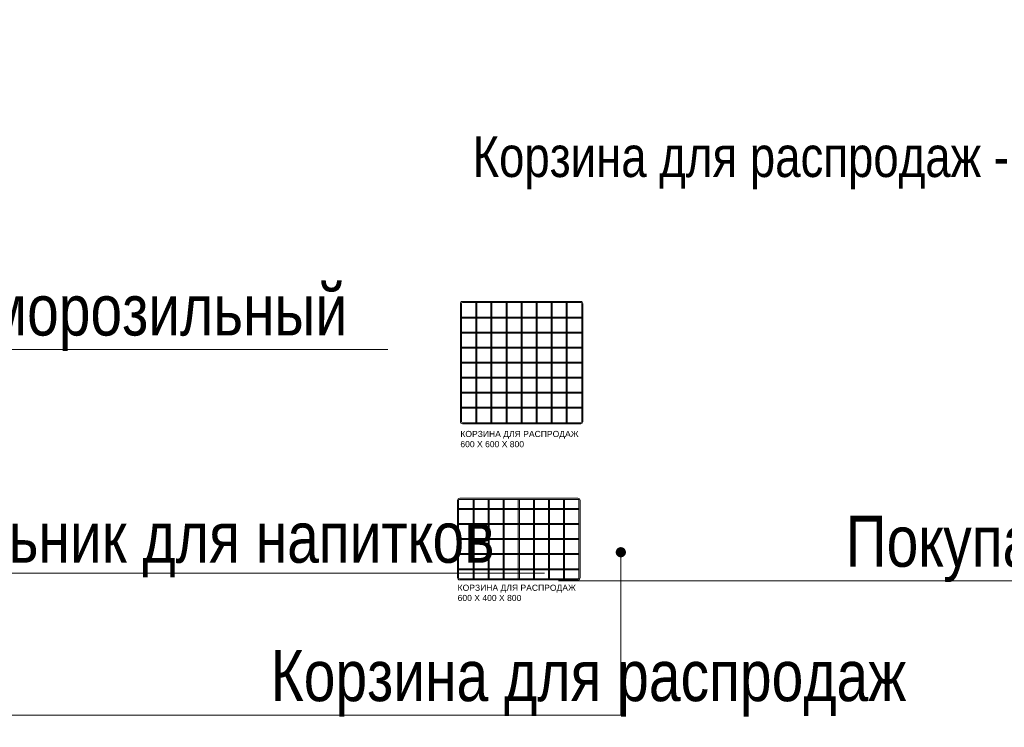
# Model space of a CAD drawing. Header units: millimetres. Extents: x -57464382 to 30606835, y -92609 to 65084.
# Tile 649 of 656: x -33819 to -28991, y 37145 to 40615. Entities that reach past the tile are written whole.
import ezdxf
from ezdxf import colors
from ezdxf.entities.mleader import LeaderData, LeaderLine
from ezdxf.math import Vec2, Vec3

# ---------------------------------------------------------------- set-up
doc = ezdxf.new("R2010")
doc.units = ezdxf.units.MM
doc.layers.get('0').update_dxf_attribs({"lineweight": 0})
doc.layers.add('09_АР_Мебель', color=4, linetype='Continuous', lineweight=9)
doc.layers.add('17_АР_Текст', color=235, linetype='Continuous', lineweight=0)
doc.styles.add('_ТЕКСТОВЫЙ', font='arial.ttf', dxfattribs={"width": 0.8})
doc.styles.get("Standard").update_dxf_attribs({"font": 'arial.ttf'})

# ---------------------------------------------------------------- blocks, each defined once
blk = doc.blocks.new('_Dot')
at = {"color": 0, "linetype": 'ByBlock', "lineweight": -2}
blk.add_line((-0.5, 0), (-1, 0), dxfattribs=at)
at = {"color": 0, "linetype": 'ByBlock', "const_width": 0.5}
blk.add_lwpolyline([(-0.25, 0, 1), (0.25, 0, 1)], format="xyb", close=True, dxfattribs=at)
blk = doc.blocks.new('Корзина для распродаж 600х400х800')
at = {"layer": '09_АР_Мебель'}
for p, q in [((10, 0), (590, 0)), ((0, -390), (0, -10)), ((5, -390), (5, -10)), ((10, -5), (590, -5)), ((76.25, -395), (76.25, -5)), ((81.25, -395), (81.25, -5)), ((150, -50), (150, -5)), ((155, -50), (155, -5)), ((223.75, -5), (223.75, -395)), ((228.75, -5), (228.75, -395)), ((297.5, -50), (297.5, -5)), ((302.5, -50), (302.5, -5)), ((371.25, -5), (371.25, -395)), ((376.25, -5), (376.25, -395)), ((445, -50), (445, -5)), ((450, -50), (450, -5)), ((518.75, -395), (518.75, -5)), ((523.75, -395), (523.75, -5)), ((595, -10), (595, -390)), ((600, -10), (600, -390)), ((5, -50), (76.25, -50)), ((5, -55), (76.25, -55)), ((81.25, -50), (223.75, -50)), ((81.25, -55), (223.75, -55)), ((150, -123.75), (150, -55)), ((155, -123.75), (155, -55)), ((228.75, -50), (371.25, -50)), ((228.75, -55), (371.25, -55)), ((297.5, -123.75), (297.5, -55)), ((302.5, -123.75), (302.5, -55)), ((376.25, -50), (518.75, -50)), ((376.25, -55), (518.75, -55)), ((445, -123.75), (445, -55)), ((450, -123.75), (450, -55)), ((523.75, -50), (595, -50)), ((523.75, -55), (595, -55)), ((76.25, -123.75), (5, -123.75)), ((76.25, -128.75), (5, -128.75)), ((223.75, -123.75), (81.25, -123.75)), ((223.75, -128.75), (81.25, -128.75)), ((150, -197.5), (150, -128.75)), ((155, -197.5), (155, -128.75)), ((371.25, -123.75), (228.75, -123.75)), ((371.25, -128.75), (228.75, -128.75)), ((297.5, -197.5), (297.5, -128.75)), ((302.5, -197.5), (302.5, -128.75)), ((518.75, -123.75), (376.25, -123.75)), ((518.75, -128.75), (376.25, -128.75)), ((445, -197.5), (445, -128.75)), ((450, -197.5), (450, -128.75)), ((595, -123.75), (523.75, -123.75)), ((595, -128.75), (523.75, -128.75)), ((5, -197.5), (76.25, -197.5)), ((5, -202.5), (76.25, -202.5)), ((81.25, -197.5), (223.75, -197.5)), ((81.25, -202.5), (223.75, -202.5)), ((150, -271.25), (150, -202.5)), ((155, -271.25), (155, -202.5)), ((228.75, -197.5), (371.25, -197.5)), ((228.75, -202.5), (371.25, -202.5)), ((297.5, -271.25), (297.5, -202.5)), ((302.5, -271.25), (302.5, -202.5)), ((376.25, -197.5), (518.75, -197.5)), ((376.25, -202.5), (518.75, -202.5)), ((445, -271.25), (445, -202.5)), ((450, -271.25), (450, -202.5)), ((523.75, -197.5), (595, -197.5)), ((523.75, -202.5), (595, -202.5)), ((76.25, -271.25), (5, -271.25)), ((76.25, -276.25), (5, -276.25)), ((223.75, -271.25), (81.25, -271.25)), ((223.75, -276.25), (81.25, -276.25)), ((150, -345), (150, -276.25)), ((155, -345), (155, -276.25)), ((371.25, -271.25), (228.75, -271.25)), ((371.25, -276.25), (228.75, -276.25)), ((297.5, -345), (297.5, -276.25)), ((302.5, -345), (302.5, -276.25)), ((518.75, -271.25), (376.25, -271.25)), ((518.75, -276.25), (376.25, -276.25)), ((445, -345), (445, -276.25)), ((450, -345), (450, -276.25)), ((595, -271.25), (523.75, -271.25)), ((595, -276.25), (523.75, -276.25)), ((5, -345), (76.25, -345)), ((5, -350), (76.25, -350)), ((81.25, -345), (223.75, -345)), ((81.25, -350), (223.75, -350)), ((150, -395), (150, -350)), ((155, -395), (155, -350)), ((228.75, -345), (371.25, -345)), ((228.75, -350), (371.25, -350)), ((297.5, -395), (297.5, -350)), ((302.5, -395), (302.5, -350)), ((376.25, -345), (518.75, -345)), ((376.25, -350), (518.75, -350)), ((445, -395), (445, -350)), ((450, -395), (450, -350)), ((523.75, -345), (595, -345)), ((523.75, -350), (595, -350)), ((590, -395), (10, -395)), ((590, -400), (10, -400))]:
    blk.add_line(p, q, dxfattribs=at)
for centre, radius, start, end in [((10, -10), 10, 90, 180), ((590, -10), 10, 0, 90), ((10, -10), 5, 90, 180), ((590, -10), 5, 0, 90), ((10, -390), 10, 180, 270), ((10, -390), 5, 180, 270), ((590, -390), 10, 270, 0), ((590, -390), 5, 270, 0)]:
    blk.add_arc(centre, radius, start, end, dxfattribs=at)
at = {"flags": 1}
for tag, p in [('КОД_ОБОРУДОВАНИЯ', (250.22, 68.32)), ('ДОП_ИНФОРМАЦИЯ', (250.22, 16.17)), ('ДОГОВОР', (622.33, -22.07))]:
    blk.add_attdef(tag, p, '', height=25, dxfattribs=at)
at = {"layer": '09_АР_Мебель', "insert": (0, -423.59), "char_height": 30, "attachment_point": 1}
blk.add_mtext_dynamic_manual_height_columns('КОРЗИНА ДЛЯ РАСПРОДАЖ\\P600 Х 400 Х 800', width=615, gutter_width=12.5, heights=[0], dxfattribs=at)
blk = doc.blocks.new('*U108')
blk.add_blockref('Корзина для распродаж 600х400х800', (0, 0))
blk = doc.blocks.new('Корзина для распродаж 600х600х800')
at = {"layer": '09_АР_Мебель'}
for p, q in [((10, 0), (590, 0)), ((0, -590), (0, -10)), ((5, -590), (5, -10)), ((10, -5), (590, -5)), ((76.25, -595), (76.25, -5)), ((81.25, -595), (81.25, -5)), ((150, -76.25), (150, -5)), ((155, -76.25), (155, -5)), ((223.75, -5), (223.75, -595)), ((228.75, -5), (228.75, -595)), ((297.5, -76.25), (297.5, -5)), ((302.5, -76.25), (302.5, -5)), ((371.25, -5), (371.25, -595)), ((376.25, -5), (376.25, -595)), ((445, -76.25), (445, -5)), ((450, -76.25), (450, -5)), ((518.75, -595), (518.75, -5)), ((523.75, -595), (523.75, -5)), ((595, -10), (595, -590)), ((600, -10), (600, -590)), ((5, -76.25), (76.25, -76.25)), ((5, -81.25), (76.25, -81.25)), ((81.25, -76.25), (223.75, -76.25)), ((81.25, -81.25), (223.75, -81.25)), ((150, -150), (150, -81.25)), ((155, -150), (155, -81.25)), ((228.75, -76.25), (371.25, -76.25)), ((228.75, -81.25), (371.25, -81.25)), ((297.5, -150), (297.5, -81.25)), ((302.5, -150), (302.5, -81.25)), ((376.25, -76.25), (518.75, -76.25)), ((376.25, -81.25), (518.75, -81.25)), ((445, -150), (445, -81.25)), ((450, -150), (450, -81.25)), ((523.75, -76.25), (595, -76.25)), ((523.75, -81.25), (595, -81.25)), ((5, -150), (76.25, -150)), ((5, -155), (76.25, -155)), ((81.25, -150), (223.75, -150)), ((81.25, -155), (223.75, -155)), ((150, -223.75), (150, -155)), ((155, -223.75), (155, -155)), ((228.75, -150), (371.25, -150)), ((228.75, -155), (371.25, -155)), ((297.5, -223.75), (297.5, -155)), ((302.5, -223.75), (302.5, -155)), ((376.25, -150), (518.75, -150)), ((376.25, -155), (518.75, -155)), ((445, -223.75), (445, -155)), ((450, -223.75), (450, -155)), ((523.75, -150), (595, -150)), ((523.75, -155), (595, -155)), ((76.25, -223.75), (5, -223.75)), ((76.25, -228.75), (5, -228.75)), ((223.75, -223.75), (81.25, -223.75)), ((223.75, -228.75), (81.25, -228.75)), ((150, -297.5), (150, -228.75)), ((155, -297.5), (155, -228.75)), ((371.25, -223.75), (228.75, -223.75)), ((371.25, -228.75), (228.75, -228.75)), ((297.5, -297.5), (297.5, -228.75)), ((302.5, -297.5), (302.5, -228.75)), ((518.75, -223.75), (376.25, -223.75)), ((518.75, -228.75), (376.25, -228.75)), ((445, -297.5), (445, -228.75)), ((450, -297.5), (450, -228.75)), ((595, -223.75), (523.75, -223.75)), ((595, -228.75), (523.75, -228.75)), ((5, -297.5), (76.25, -297.5)), ((5, -302.5), (76.25, -302.5)), ((81.25, -297.5), (223.75, -297.5)), ((81.25, -302.5), (223.75, -302.5)), ((150, -371.25), (150, -302.5)), ((155, -371.25), (155, -302.5)), ((228.75, -297.5), (371.25, -297.5)), ((228.75, -302.5), (371.25, -302.5)), ((297.5, -371.25), (297.5, -302.5)), ((302.5, -371.25), (302.5, -302.5)), ((376.25, -297.5), (518.75, -297.5)), ((376.25, -302.5), (518.75, -302.5)), ((445, -371.25), (445, -302.5)), ((450, -371.25), (450, -302.5)), ((523.75, -297.5), (595, -297.5)), ((523.75, -302.5), (595, -302.5)), ((76.25, -371.25), (5, -371.25)), ((76.25, -376.25), (5, -376.25)), ((223.75, -371.25), (81.25, -371.25)), ((223.75, -376.25), (81.25, -376.25)), ((150, -445), (150, -376.25)), ((155, -445), (155, -376.25)), ((371.25, -371.25), (228.75, -371.25)), ((371.25, -376.25), (228.75, -376.25)), ((297.5, -445), (297.5, -376.25)), ((302.5, -445), (302.5, -376.25)), ((518.75, -371.25), (376.25, -371.25)), ((518.75, -376.25), (376.25, -376.25)), ((445, -445), (445, -376.25)), ((450, -445), (450, -376.25)), ((595, -371.25), (523.75, -371.25)), ((595, -376.25), (523.75, -376.25)), ((5, -445), (76.25, -445)), ((5, -450), (76.25, -450)), ((81.25, -445), (223.75, -445)), ((81.25, -450), (223.75, -450)), ((150, -518.75), (150, -450)), ((155, -518.75), (155, -450)), ((228.75, -445), (371.25, -445)), ((228.75, -450), (371.25, -450)), ((297.5, -518.75), (297.5, -450)), ((302.5, -518.75), (302.5, -450)), ((376.25, -445), (518.75, -445)), ((376.25, -450), (518.75, -450)), ((445, -518.75), (445, -450)), ((450, -518.75), (450, -450)), ((523.75, -445), (595, -445)), ((523.75, -450), (595, -450)), ((5, -518.75), (76.25, -518.75)), ((5, -523.75), (76.25, -523.75)), ((81.25, -518.75), (223.75, -518.75)), ((81.25, -523.75), (223.75, -523.75)), ((150, -595), (150, -523.75)), ((155, -595), (155, -523.75)), ((228.75, -518.75), (371.25, -518.75)), ((228.75, -523.75), (371.25, -523.75)), ((297.5, -595), (297.5, -523.75)), ((302.5, -595), (302.5, -523.75)), ((376.25, -518.75), (518.75, -518.75)), ((376.25, -523.75), (518.75, -523.75)), ((445, -595), (445, -523.75)), ((450, -595), (450, -523.75)), ((523.75, -518.75), (595, -518.75)), ((523.75, -523.75), (595, -523.75)), ((590, -595), (10, -595)), ((590, -600), (10, -600))]:
    blk.add_line(p, q, dxfattribs=at)
for centre, radius, start, end in [((10, -10), 10, 90, 180), ((590, -10), 10, 0, 90), ((10, -10), 5, 90, 180), ((590, -10), 5, 0, 90), ((10, -590), 10, 180, 270), ((10, -590), 5, 180, 270), ((590, -590), 10, 270, 0), ((590, -590), 5, 270, 0)]:
    blk.add_arc(centre, radius, start, end, dxfattribs=at)
at = {"flags": 1}
for tag, p in [('КОД_ОБОРУДОВАНИЯ', (227.02, 99.44)), ('ДОП_ИНФОРМАЦИЯ', (227.02, 47.29)), ('ДОГОВОР', (631.26, -10))]:
    blk.add_attdef(tag, p, '', height=25, dxfattribs=at)
at = {"layer": '09_АР_Мебель', "insert": (0, -634.66), "char_height": 30, "attachment_point": 1}
blk.add_mtext_dynamic_manual_height_columns('КОРЗИНА ДЛЯ РАСПРОДАЖ\\P600 Х 600 Х 800', width=615, gutter_width=12.5, heights=[0], dxfattribs=at)
blk = doc.blocks.new('*U107')
blk.add_blockref('Корзина для распродаж 600х600х800', (0, 0))

msp = doc.modelspace()

# ---------------------------------------------------------------- block references
for name, p in [('*U107', (-31657.8, 39233.5)), ('*U108', (-31671.2, 38268.2))]:
    msp.add_blockref(name, p)

# ---------------------------------------------------------------- leaders
at = {"layer": '17_АР_Текст', "lineweight": 18}
ml = msp.add_multileader_mtext('Standard', dxfattribs=at)
ml.set_content('Клиентский зал {\\L0,0}', color=256, style='_ТЕКСТОВЫЙ')
ml.set_leader_properties(lineweight=0)
ml.set_arrow_properties(name='DOT')
ml.build(insert=Vec2(0, 0))
ml.multileader.update_dxf_attribs({"text_left_attachment_type": 6, "text_right_attachment_type": 6, "dogleg_length": 0.36, "arrow_head_size": 50, "scale": 100})
ctx = ml.context
ctx.base_point, ctx.scale, ctx.char_height, ctx.arrow_head_size, ctx.landing_gap_size, ctx.plane_origin = Vec3(-37947.6, 48659.5), 100, 250, 50, 100, Vec3(-30901.1, 52193.2)
ctx.left_attachment, ctx.right_attachment, ctx.attachment_type = 6, 6, 2
notes = []
notes.append((ctx, [(0, (0, 0, 0), (0, 0), (1, 0), 1, [])]))
ctx.mtext.insert, ctx.mtext.width, ctx.mtext.defined_height, ctx.mtext.flow_direction = Vec3(-37847.6, 48959.5), 2751.828, 815.5, 5
at = {"layer": '17_АР_Текст', "color": 1, "lineweight": 18}
ml = msp.add_multileader_mtext('Standard', dxfattribs=at)
ml.set_content('{\\C1;Карманы для бланков только в СОПС}', color=1, style='_ТЕКСТОВЫЙ')
ml.set_leader_properties(lineweight=0)
ml.set_arrow_properties(name='DOT')
ml.build(insert=Vec2(0, 0))
ml.multileader.update_dxf_attribs({"text_left_attachment_type": 6, "text_right_attachment_type": 6, "dogleg_length": 0.36, "arrow_head_size": 50, "scale": 100})
ctx = ml.context
ctx.base_point, ctx.scale, ctx.char_height, ctx.arrow_head_size, ctx.landing_gap_size, ctx.plane_origin = Vec3(-29314.5, 48068.2), 100, 100, 50, 100, Vec3(-25566.9, 52909.1)
ctx.left_attachment, ctx.right_attachment, ctx.text_align_type, ctx.attachment_type = 6, 6, 1, 2
notes.append((ctx, [(0, (0, 0, 0), (0, 0), (1, 0), 1, [])]))
ctx.mtext.insert, ctx.mtext.width, ctx.mtext.defined_height, ctx.mtext.alignment, ctx.mtext.flow_direction = Vec3(-27210.6, 48368.2), 4035.238, 815.5, 2, 5
ml = msp.add_multileader_mtext('Standard', dxfattribs=at)
ml.set_content('{\\fCalibri|b0|i0|c204|p34;\\H0.91667x;\\LКарманы для бланков\\l - СОПС, крепятся на стол МГН и стол для ЦСУ (1400 мм.);\\P\\LИнформ. Стенд А4 на 8 карманов\\l - ГОПС/СОПС, крепится по старым правилам, при отсутствии возможности крепления особенно в СОПСах (отсутствие свободного места на стене или нехватка стены по длине - размещается папка с информацией на столе МГН или столе для ЦСУ).\\P\\LРекламно_информационный стенд\\l - ГОПС/СОПС размещается в клиентском зале, также возможно размещение в тамбуре при условии хорошей освещенности и при условии открывания двери стенд будет виден более чем на 50%. Также стенд должен находиться в прямой видимости для клиентов и ничем не загораживаться.}', color=1, style='_ТЕКСТОВЫЙ')
ml.set_leader_properties(lineweight=0)
ml.set_arrow_properties(name='DOT')
ml.build(insert=Vec2(0, 0))
ml.multileader.update_dxf_attribs({"text_left_attachment_type": 6, "text_right_attachment_type": 6, "dogleg_length": 0.36, "arrow_head_size": 50, "scale": 100})
ctx = ml.context
ctx.base_point, ctx.scale, ctx.char_height, ctx.arrow_head_size, ctx.landing_gap_size, ctx.plane_origin = Vec3(-27020.9, 45459.4), 100, 100, 50, 100, Vec3(-22944.2, 54969.1)
ctx.left_attachment, ctx.right_attachment, ctx.text_align_type, ctx.attachment_type = 6, 6, 1, 2
notes.append((ctx, [(0, (0, 0, 0), (0, 0), (1, 0), 1, [])]))
ctx.mtext.insert, ctx.mtext.width, ctx.mtext.defined_height, ctx.mtext.alignment, ctx.mtext.flow_direction = Vec3(-24919.4, 45773.6), 2892.94, 2008.7, 2, 5
at = {"layer": '17_АР_Текст', "lineweight": 18}
ml = msp.add_multileader_mtext('Standard', dxfattribs=at)
ml.set_content('{\\C1;Корзина для распродаж - от 15 стеллажей}', color=256, style='_ТЕКСТОВЫЙ')
ml.set_leader_properties(lineweight=0)
ml.set_arrow_properties(name='DOT')
ml.build(insert=Vec2(0, 0))
ml.multileader.update_dxf_attribs({"text_left_attachment_type": 6, "text_right_attachment_type": 6, "dogleg_length": 0.36, "arrow_head_size": 50, "scale": 100})
ctx = ml.context
ctx.base_point, ctx.scale, ctx.char_height, ctx.arrow_head_size, ctx.landing_gap_size, ctx.plane_origin = Vec3(-31698.3, 39803.8), 100, 200, 50, 100, Vec3(-26184.1, 43906.1)
ctx.left_attachment, ctx.right_attachment, ctx.attachment_type = 6, 6, 2
notes.append((ctx, [(0, (0, 0, 0), (0, 0), (1, 0), 1, [])]))
ctx.mtext.insert, ctx.mtext.width, ctx.mtext.defined_height, ctx.mtext.flow_direction = Vec3(-31598.3, 40043.8), 2592.649, 880.8, 5
ml = msp.add_multileader_mtext('Standard', dxfattribs=at)
ml.set_content('Ларь морозильный ', color=256, style='_ТЕКСТОВЫЙ')
ml.set_leader_properties(lineweight=0)
ml.set_arrow_properties(name='DOT')
ml.build(insert=Vec2(0, 0))
ml.multileader.update_dxf_attribs({"text_left_attachment_type": 6, "text_right_attachment_type": 6, "dogleg_length": 0.36, "arrow_head_size": 50, "scale": 100})
ctx = ml.context
ctx.base_point, ctx.scale, ctx.char_height, ctx.arrow_head_size, ctx.landing_gap_size, ctx.plane_origin = Vec3(-34791.7, 38997.2), 100, 250, 50, 100, Vec3(-29684.5, 44571.6)
ctx.left_attachment, ctx.right_attachment, ctx.attachment_type = 6, 6, 2
notes.append((ctx, [(1, (1, 1, 0), (-34827.7, 38997.2), (1, 0), 36, [(0, [(-35213.1, 38997.2)], 0, [])])]))
ctx.mtext.insert, ctx.mtext.width, ctx.mtext.defined_height, ctx.mtext.flow_direction = Vec3(-34691.7, 39316.6), 1923.965, 815.5, 5
ml = msp.add_multileader_mtext('Standard', dxfattribs=at)
ml.set_content('Покупательские корзины', color=256, style='_ТЕКСТОВЫЙ')
ml.set_leader_properties(lineweight=0)
ml.set_arrow_properties(name='DOT')
ml.build(insert=Vec2(0, 0))
ml.multileader.update_dxf_attribs({"text_left_attachment_type": 6, "text_right_attachment_type": 6, "dogleg_length": 0.36, "arrow_head_size": 50, "scale": 100})
ctx = ml.context
ctx.base_point, ctx.scale, ctx.char_height, ctx.arrow_head_size, ctx.landing_gap_size, ctx.plane_origin = Vec3(-29868.5, 37863.2), 100, 250, 50, 100, Vec3(-25856.5, 43620.6)
ctx.left_attachment, ctx.right_attachment, ctx.attachment_type = 6, 6, 2
notes.append((ctx, [(0, (1, 1, 0), (-27575.8, 37863.2), (-1, 0), 36, [(0, [(-27575.8, 39110)], 0, [])])]))
ctx.mtext.insert, ctx.mtext.width, ctx.mtext.defined_height, ctx.mtext.flow_direction = Vec3(-29768.5, 38182.6), 2786.312, 815.5, 5
ml = msp.add_multileader_mtext('Standard', dxfattribs=at)
ml.set_content('Стеллаж торговый островной', color=256, style='_ТЕКСТОВЫЙ')
ml.set_leader_properties(lineweight=0)
ml.set_arrow_properties(name='DOT')
ml.build(insert=Vec2(0, 0))
ml.multileader.update_dxf_attribs({"text_left_attachment_type": 6, "text_right_attachment_type": 6, "dogleg_length": 0.36, "arrow_head_size": 50, "scale": 100})
ctx = ml.context
ctx.base_point, ctx.scale, ctx.char_height, ctx.arrow_head_size, ctx.landing_gap_size, ctx.plane_origin = Vec3(-38390.3, 37866.9), 100, 250, 50, 100, Vec3(-35407.3, 43072.9)
ctx.left_attachment, ctx.right_attachment, ctx.attachment_type = 6, 6, 2
notes.append((ctx, [(1, (1, 1, 0), (-38426.3, 37866.9), (1, 0), 36, [(0, [(-38425.3, 39040.5)], 0, [])])]))
ctx.mtext.insert, ctx.mtext.width, ctx.mtext.defined_height, ctx.mtext.flow_direction = Vec3(-38290.3, 38186.3), 2282.779, 815.5, 5
ml = msp.add_multileader_mtext('Standard', dxfattribs=at)
ml.set_content('Стеллаж торговый h2250', color=256, style='_ТЕКСТОВЫЙ')
ml.set_leader_properties(lineweight=0)
ml.set_arrow_properties(name='DOT')
ml.build(insert=Vec2(0, 0))
ml.multileader.update_dxf_attribs({"text_left_attachment_type": 6, "text_right_attachment_type": 6, "dogleg_length": 0.36, "arrow_head_size": 50, "scale": 100})
ctx = ml.context
ctx.base_point, ctx.scale, ctx.char_height, ctx.arrow_head_size, ctx.landing_gap_size, ctx.plane_origin = Vec3(-40507.1, 37957.2), 100, 250, 50, 100, Vec3(-35538, 42320.7)
ctx.left_attachment, ctx.right_attachment, ctx.attachment_type = 6, 6, 2
notes.append((ctx, [(0, (1, 1, 0), (-39093.5, 37957.2), (-1, 0), 36, [(0, [(-39093.5, 38646.2)], 0, [])])]))
ctx.mtext.insert, ctx.mtext.width, ctx.mtext.defined_height, ctx.mtext.flow_direction = Vec3(-40407.1, 38257.2), 1559.331, 815.5, 5
ml = msp.add_multileader_mtext('Standard', dxfattribs=at)
ml.set_content('Холодильник для напитков ', color=256, style='_ТЕКСТОВЫЙ')
ml.set_leader_properties(lineweight=0)
ml.set_arrow_properties(name='DOT')
ml.build(insert=Vec2(0, 0))
ml.multileader.update_dxf_attribs({"text_left_attachment_type": 6, "text_right_attachment_type": 6, "dogleg_length": 0.36, "arrow_head_size": 50, "scale": 100})
ctx = ml.context
ctx.base_point, ctx.scale, ctx.char_height, ctx.arrow_head_size, ctx.landing_gap_size, ctx.plane_origin = Vec3(-35114.2, 37901), 100, 250, 50, 100, Vec3(-30230.6, 43475.4)
ctx.left_attachment, ctx.right_attachment, ctx.attachment_type = 6, 6, 2
notes.append((ctx, [(1, (1, 1, 0), (-35150.2, 37901), (1, 0), 36, [(0, [(-35759.3, 37901)], 0, [])])]))
ctx.mtext.insert, ctx.mtext.width, ctx.mtext.defined_height, ctx.mtext.flow_direction = Vec3(-35014.2, 38202.4), 2128.649, 815.5, 5
ml = msp.add_multileader_mtext('Standard', dxfattribs=at)
ml.set_content('Корзина для распродаж ', color=256, style='_ТЕКСТОВЫЙ')
ml.set_leader_properties(lineweight=0)
ml.set_arrow_properties(name='DOT')
ml.build(insert=Vec2(0, 0))
ml.multileader.update_dxf_attribs({"text_left_attachment_type": 6, "text_right_attachment_type": 6, "dogleg_length": 0.36, "arrow_head_size": 50, "scale": 100})
ctx = ml.context
ctx.base_point, ctx.scale, ctx.char_height, ctx.arrow_head_size, ctx.landing_gap_size, ctx.plane_origin = Vec3(-32688.6, 37204.3), 100, 250, 50, 100, Vec3(-29444.2, 42501.9)
ctx.left_attachment, ctx.right_attachment, ctx.attachment_type = 6, 6, 2
notes.append((ctx, [(0, (1, 1, 0), (-30871, 37204.3), (-1, 0), 36, [(0, [(-30871, 38003.8)], 0, [])])]))
ctx.mtext.insert, ctx.mtext.width, ctx.mtext.defined_height, ctx.mtext.flow_direction = Vec3(-32588.6, 37523.7), 2786.312, 815.5, 5
for ctx, leaders in notes:
    for number, flags, end, landing, length, lines in leaders:
        leader = LeaderData()
        leader.index, (leader.has_last_leader_line, leader.has_dogleg_vector, leader.attachment_direction) = number, flags
        leader.last_leader_point, leader.dogleg_vector, leader.dogleg_length = Vec3(end), Vec3(landing), length
        for number, points, colour, breaks in lines:
            line = LeaderLine()
            line.index, line.vertices, line.color, line.breaks = number, Vec3.list(points), colors.encode_raw_color(colour), breaks
            leader.lines.append(line)
        ctx.leaders.append(leader)

doc.saveas('drawing.dxf')
